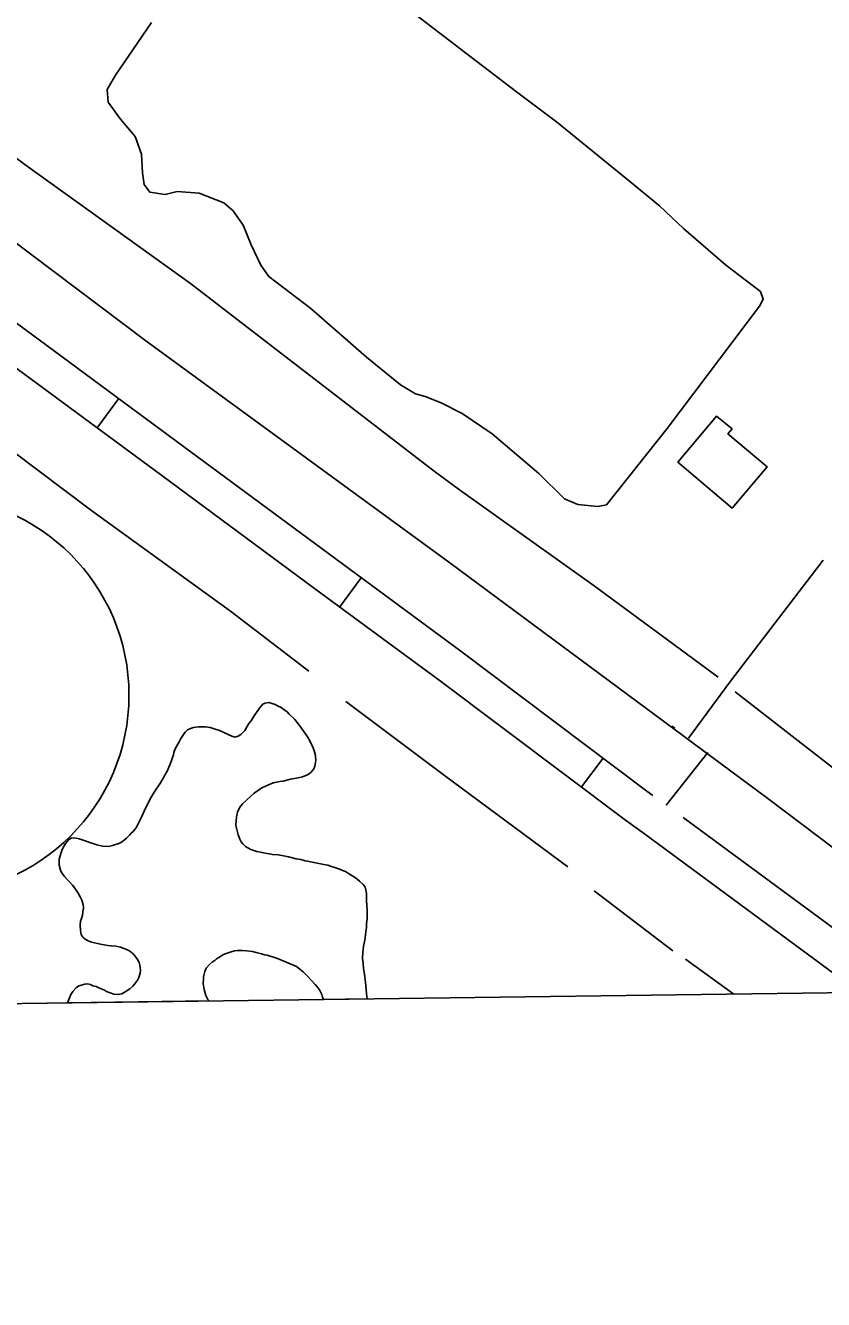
# Model space of a CAD drawing. Extents: x 3734862 to 3772949, y 391520 to 417239.
# Drawn here: x 3757932 to 3758594, y 396853 to 397909 of the extents above; entities that cross this region are included whole.
import ezdxf

# ---------------------------------------------------------------- set-up
doc = ezdxf.new("R2010")
doc.units = 0
for name, color, linetype in [('V-BLDG-OTLN', 7, 'Continuous'), ('V-GRID-FRAM', 7, 'Continuous'), ('V-RIVR-EDGE', 7, 'Continuous'), ('V-ROAD-CNTR', 7, 'Continuous'), ('V-ROAD-IDEN', 7, 'Continuous'), ('V-SITE-VEGE', 7, 'Continuous'), ('V-TOPO-SHOR', 7, 'Continuous')]:
    doc.layers.add(name, color=color, linetype=linetype)

msp = doc.modelspace()

# ---------------------------------------------------------------- linework, layer by layer
at = {"layer": 'V-BLDG-OTLN'}
msp.add_lwpolyline([(3758518.2, 397509.2), (3758473, 397547.3), (3758505.2, 397585.5), (3758518, 397574.8), (3758514.6, 397570.8), (3758547, 397543.4)], close=True, dxfattribs=at)
at = {"layer": 'V-GRID-FRAM'}
msp.add_lwpolyline([(3738832.3, 415033.8), (3770599.2, 415447.4), (3770843.8, 397266.6), (3739061.1, 396852.8), (3738832.3, 415033.8)], dxfattribs=at)
at = {"layer": 'V-RIVR-EDGE'}
msp.add_spline([(3755702.1, 404495.3), (3755757.2, 404470.8), (3755793.3, 404451.2), (3755852.5, 404424.4), (3755881.4, 404415.7), (3755906.2, 404404.4), (3755920.2, 404395.8), (3755948.7, 404379.4), (3755958.2, 404378.9), (3755969, 404378), (3755990.7, 404368.5), (3756022.8, 404350.3), (3756054.8, 404336.6), (3756079.7, 404323), (3756103.6, 404309.4), (3756144.2, 404288), (3756167.7, 404269), (3756188.9, 404253.6), (3756231.4, 404233.1), (3756271.6, 404217.2), (3756299.1, 404203.1), (3756403, 404163.5), (3756460.4, 404140.3), (3756508.7, 404114.9), (3756530.8, 404104), (3756588.2, 404078), (3756639.2, 404052.1), (3756694.3, 404019.5), (3756726.8, 403998.1), (3756735.8, 403989.1), (3756740.3, 403979.6), (3756740.3, 403973.2), (3756740.7, 403967.8), (3756747.5, 403960.5), (3756759.7, 403953.7), (3756786.3, 403941.5), (3756814.3, 403929.2), (3756864.5, 403904.6), (3756889.3, 403896), (3756899.7, 403897.3), (3756908.3, 403901.8), (3756919.2, 403901.3), (3756933.2, 403894.1), (3756945.8, 403892.7), (3756956.2, 403893.1), (3756962.1, 403897.2), (3756970.7, 403896.7), (3756978.4, 403894.4), (3756992.4, 403894.8), (3757002.8, 403897.5), (3757019.1, 403901.5), (3757027.7, 403901.5), (3757034, 403901.1), (3757036.3, 403896.5), (3757036.7, 403891.1), (3757038.5, 403883.4), (3757046.6, 403874.3), (3757060.6, 403866.2), (3757076.4, 403853.9), (3757104.4, 403831.2), (3757122.4, 403816.7), (3757145.5, 403804.5), (3757165.3, 403796.7), (3757181.6, 403787.2), (3757194.2, 403777.7), (3757213.6, 403765.4), (3757229.9, 403756.3), (3757251.6, 403745.9), (3757266.5, 403741.3), (3757283.2, 403734.5), (3757308.9, 403720.9), (3757360.4, 403694.1), (3757393.8, 403670.9), (3757430, 403657.3), (3757461.6, 403645.4), (3757505.4, 403628.1), (3757548.3, 403610.4), (3757591.7, 403587.2), (3757649.5, 403552.3), (3757711.8, 403512.8), (3757753.8, 403493.2), (3757766.9, 403487.8), (3757773.2, 403487.8), (3757785.9, 403494.1), (3757794.5, 403494), (3757803.5, 403489.5), (3757807.1, 403480.9), (3757810.6, 403456), (3757814.2, 403447.9), (3757826.4, 403437), (3757854.4, 403422.9), (3757930.3, 403373.9), (3757975.8, 403342.6), (3758005.2, 403323.5), (3758062.1, 403286.7), (3758092.3, 403263.6), (3758175.8, 403209.6), (3758234.5, 403169.2), (3758283.7, 403133.8), (3758328.8, 403103.4), (3758399.2, 403041.7), (3758421.8, 403023.1), (3758438.1, 403017.7), (3758463.8, 403017.6), (3758491.4, 403026.1), (3758504.5, 403022), (3758513.6, 403014.3), (3758514, 403006.2), (3758499.9, 402997.2), (3758498.1, 402989.9), (3758502.2, 402978.2), (3758510.7, 402969.6), (3758522, 402962.8), (3758545, 402948.7), (3758582.1, 402926.9), (3758650.2, 402878.8), (3758697.6, 402840.7), (3758721.5, 402820.3), (3758740.9, 402809.4), (3758782, 402784.9), (3758831.2, 402755.4), (3758902.1, 402711.8), (3758960.4, 402675.5), (3759018.6, 402634.6), (3759069.6, 402599.7), (3759134.6, 402553.4), (3759185.6, 402508.1), (3759223.5, 402478.1), (3759262.3, 402448.2), (3759321.4, 402402.4), (3759371.5, 402366.1), (3759431.5, 402323.4), (3759463.6, 402300.3), (3759488.9, 402281.7), (3759576.9, 402222.7), (3759627, 402186.8), (3759672.1, 402153.7), (3759778.2, 402087.4), (3759832.8, 402050.7), (3759873, 402019.4), (3759909.5, 401989.4), (3760050.8, 401883.7), (3760100, 401850.2), (3760145.6, 401819.3), (3760185.8, 401788), (3760211.9, 401766.7), (3760254.8, 401734.5), (3760285.5, 401709.1), (3760303.1, 401700.5), (3760325.3, 401691.4), (3760352.8, 401671.4), (3760391.1, 401641), (3760430.4, 401612), (3760461.6, 401590.2), (3760536.9, 401543), (3760583, 401510.8), (3760602.8, 401495.8), (3760629, 401477.2), (3760672.4, 401449.5), (3760711.2, 401426.8), (3760818.6, 401347.8), (3760872.3, 401310.6), (3760925.6, 401271.6), (3760948.6, 401251.7), (3761039.8, 401181.8), (3761107, 401135.5), (3761151.7, 401104.7), (3761172.9, 401093.3), (3761186, 401090.6), (3761199.2, 401092.8), (3761219.5, 401099.1), (3761228.1, 401099.5), (3761233.5, 401095.4), (3761236.7, 401087.7), (3761236.6, 401077.8), (3761228.5, 401063.8), (3761223, 401057.5), (3761223, 401049.3), (3761228.9, 401039.4), (3761242.4, 401026.7), (3761254.1, 401021.7), (3761266.8, 401018.5), (3761292.5, 401001.7), (3761317.3, 400980.4), (3761342.1, 400955.4), (3761463.1, 400853.4), (3761510, 400812.1), (3761550.2, 400777.7), (3761585.3, 400746.8), (3761681.5, 400674.3), (3761756.4, 400618.9), (3761817.8, 400572.2), (3761878.3, 400530.4), (3761996.5, 400436.5), (3762057.4, 400389.8), (3762104.8, 400352.6), (3762156.3, 400313.2), (3762204.5, 400277.3), (3762245.2, 400247.8), (3762291.6, 400210.2), (3762325.9, 400182.1), (3762356.2, 400159.8), (3762404, 400123.6), (3762432.9, 400101.3), (3762455.5, 400091.3), (3762473.5, 400075.9), (3762512.3, 400044.2), (3762551.6, 400012.4), (3762593.6, 399983.8), (3762620.2, 399963.4), (3762661.7, 399937.1), (3762686.6, 399919.8), (3762793.1, 399841.3), (3762834.6, 399812.8), (3762873.4, 399790.1), (3762923.1, 399758.3), (3762957, 399737.4), (3762984, 399721.5), (3763024.2, 399693.4), (3763075.2, 399657.5), (3763115.9, 399633.9), (3763172.8, 399601.2), (3763228.7, 399568.5), (3763285.2, 399533.6), (3763344.3, 399494.1), (3763398.5, 399455.1), (3763444.1, 399421), (3763484.7, 399391.1), (3763603.4, 399303.1), (3763654.8, 399261.8), (3763661.1, 399259.5), (3763667, 399254.5), (3763672, 399245), (3763696.3, 399224.2), (3763722.9, 399200.1), (3763745.5, 399180.2), (3763818.1, 399117.2), (3763841.6, 399099.5), (3763852.4, 399092.2), (3763858.8, 399084.1), (3763875, 399067.3), (3763898, 399046), (3763924.6, 399023.8), (3763949, 399007.9), (3763970.2, 398987.5), (3764004, 398952.6), (3764028.4, 398926.7), (3764056.8, 398899.5), (3764092.9, 398862.4), (3764130.8, 398826.1), (3764147, 398811.6), (3764152.9, 398799.8), (3764162.3, 398783.5), (3764173.6, 398768.6), (3764186.7, 398757.2), (3764206.1, 398746.3), (3764226.9, 398742.2), (3764246.3, 398733.6), (3764269.3, 398717.7), (3764284.2, 398703.2), (3764301.8, 398691.8), (3764323, 398678.2), (3764345.1, 398661), (3764412.4, 398596.6), (3764457, 398559.9), (3764502.6, 398522.7), (3764538.3, 398497.7), (3764566.3, 398486.4), (3764583.9, 398484.5), (3764604.2, 398486.3), (3764616.5, 398486.2), (3764626.4, 398481.7), (3764630.9, 398474.4), (3764636.3, 398461.3), (3764634.9, 398450), (3764631.7, 398441.4), (3764633.1, 398434.7), (3764636.2, 398430.1), (3764643.9, 398425.6), (3764661.1, 398421.5), (3764685.4, 398409.2), (3764715.2, 398382), (3764745.4, 398356.1), (3764793.3, 398328), (3764844.3, 398292.6), (3764885.8, 398258.1), (3764918.8, 398234.5), (3764992.8, 398187.8), (3765058.3, 398144.2), (3765088.1, 398128.3), (3765140.9, 398100.2), (3765168.9, 398079.7), (3765193.7, 398061.6), (3765246.1, 398042), (3765282.2, 398018.4), (3765309.7, 397989.4), (3765340, 397955.4), (3765361.1, 397933.7), (3765382.3, 397911.9), (3765434.7, 397867.9), (3765477.6, 397838.4), (3765508.7, 397823.9), (3765545.3, 397801.2), (3765575.5, 397778), (3765617.5, 397749.9), (3765653.6, 397726.3), (3765681.6, 397710), (3765727.2, 397684.5), (3765762, 397660), (3765771.9, 397659.5), (3765788.2, 397660), (3765793.6, 397658.1), (3765793.6, 397653.6), (3765785.5, 397648.7), (3765785.5, 397645.5), (3765790.9, 397632.8), (3765800.3, 397623.8), (3765814.8, 397612.9), (3765831.9, 397605.6), (3765847.3, 397603.3), (3765858.1, 397598.7), (3765865.8, 397593.3), (3765888.8, 397577), (3765908.7, 397561.5), (3765918.2, 397548.4), (3765919.5, 397542.1), (3765921.3, 397536.2), (3765926.7, 397533.5), (3765933, 397534.4), (3765940.7, 397533.4), (3765944.8, 397530.3), (3765957, 397519.4), (3765987.7, 397499.9), (3766024.7, 397468.1), (3766059.4, 397438.2), (3766085.1, 397413.3), (3766102.7, 397400.1), (3766131.6, 397377.4), (3766172.7, 397350.2), (3766210.6, 397318.9), (3766264.3, 397285.3), (3766306.8, 397260.8), (3766362.7, 397220.8), (3766381.1, 397208.5)], degree=3, dxfattribs=at)
at = {"layer": 'V-ROAD-CNTR'}
for p, q in [((3758009.5, 397599.9), (3757991.7, 397575.7)), ((3758210.6, 397451.4), (3758192.8, 397427.2)), ((3758411.1, 397301.9), (3758393.1, 397277.9)), ((3758463.5, 397262.8), (3758497.8, 397306.4))]:
    msp.add_line(p, q, dxfattribs=at)
for points in [[(3757287.9, 398145.3), (3757350.7, 398094.5), (3757493, 397984), (3757617, 397890), (3757740, 397798.1), (3757899.9, 397680.7), (3758063.2, 397560.2), (3758189.8, 397466.7), (3758293.2, 397390.5), (3758447.5, 397274.5), (3758452.4, 397270.9)], [(3757586.2, 397981.9), (3757749.2, 397861), (3758032, 397647.9), (3758284.1, 397463.9), (3758547.8, 397268.2), (3758713.4, 397143.2)], [(3757474.7, 397960.2), (3757598.9, 397866), (3757722.2, 397774), (3757882.1, 397656.5), (3758045.4, 397536.1), (3758172, 397442.5), (3758275.3, 397366.4), (3758429.6, 397250.5), (3758445.4, 397238.9), (3758608.7, 397118.6), (3758640.5, 397095.7)], [(3758481.8, 397318.3), (3758516.7, 397365.5), (3758593.4, 397466)], [(3758470.6, 397326.6), (3758468.4, 397328.2)], [(3758477.4, 397252.5), (3758626.4, 397142.9), (3758658.1, 397120)]]:
    msp.add_lwpolyline(points, dxfattribs=at)
at = {"layer": 'V-ROAD-IDEN'}
msp.add_circle((3757853.1, 397354), 165, dxfattribs=at)
at = {"layer": 'V-SITE-VEGE'}
for p, q in [((3758122.4, 397337.7), (3758126.2, 397343.2)), ((3758126.2, 397343.2), (3758129.1, 397346.6)), ((3758129.1, 397346.6), (3758131.1, 397347.5)), ((3758131.1, 397347.5), (3758133.9, 397348)), ((3758133.9, 397348), (3758136.8, 397347.1)), ((3758136.8, 397347.1), (3758139.3, 397346.2)), ((3758139.3, 397346.2), (3758141.3, 397345.3)), ((3758141.3, 397345.3), (3758144.3, 397343.8)), ((3758144.3, 397343.8), (3758146.4, 397342.2)), ((3758146.4, 397342.2), (3758149.3, 397340.2)), ((3758115.5, 397327.2), (3758117.5, 397330.4)), ((3758117.5, 397330.4), (3758119.3, 397332.7)), ((3758119.3, 397332.7), (3758120.4, 397334.8)), ((3758120.4, 397334.8), (3758122.4, 397337.7)), ((3758149.3, 397340.2), (3758150.9, 397338.4)), ((3758150.9, 397338.4), (3758155.5, 397333.9)), ((3758155.5, 397333.9), (3758158.7, 397330.1)), ((3758061, 397318), (3758063.2, 397321.4)), ((3758063.2, 397321.4), (3758064.8, 397323.4)), ((3758064.8, 397323.4), (3758066.6, 397325.3)), ((3758066.6, 397325.3), (3758069, 397326.4)), ((3758069, 397326.4), (3758071.5, 397327.3)), ((3758071.5, 397327.3), (3758075.8, 397327.8)), ((3758075.8, 397327.8), (3758081.5, 397327.9)), ((3758081.5, 397327.9), (3758085.3, 397327.2)), ((3758085.3, 397327.2), (3758089.6, 397325.9)), ((3758089.6, 397325.9), (3758093.1, 397324.6)), ((3758093.1, 397324.6), (3758103.3, 397319.9)), ((3758103.3, 397319.9), (3758105.8, 397319.2)), ((3758105.8, 397319.2), (3758108.5, 397319.9)), ((3758108.5, 397319.9), (3758110.7, 397321.3)), ((3758110.7, 397321.3), (3758112.3, 397322.7)), ((3758112.3, 397322.7), (3758114.1, 397324.7)), ((3758114.1, 397324.7), (3758115.5, 397327.2)), ((3758158.7, 397330.1), (3758163, 397324)), ((3758163, 397324), (3758166, 397319.5)), ((3758055.4, 397306.6), (3758056.5, 397309.5)), ((3758056.5, 397309.5), (3758059.6, 397315.2)), ((3758059.6, 397315.2), (3758061, 397318)), ((3758166, 397319.5), (3758167.9, 397316.1)), ((3758167.9, 397316.1), (3758170.8, 397310.3)), ((3758170.8, 397310.3), (3758172.5, 397305.5)), ((3758050.1, 397291.6), (3758053.2, 397298.9)), ((3758053.2, 397298.9), (3758053.8, 397301.4)), ((3758053.8, 397301.4), (3758054.9, 397304.6)), ((3758054.9, 397304.6), (3758055.4, 397306.6)), ((3758172.5, 397305.5), (3758173, 397300.3)), ((3758173, 397300.3), (3758172.8, 397298.3)), ((3758044.3, 397281.4), (3758050.1, 397291.6)), ((3758166.5, 397288.3), (3758164.7, 397287.3)), ((3758169.2, 397290.3), (3758166.5, 397288.3)), ((3758171.2, 397293), (3758169.2, 397290.3)), ((3758172.1, 397295.1), (3758171.2, 397293)), ((3758172.8, 397298.3), (3758172.1, 397295.1)), ((3758039.1, 397273.6), (3758044.3, 397281.4)), ((3758130.6, 397278.2), (3758128.3, 397277.1)), ((3758137.6, 397281.2), (3758130.6, 397278.2)), ((3758143.2, 397282.4), (3758137.6, 397281.2)), ((3758145.9, 397282.7), (3758143.2, 397282.4)), ((3758152, 397284.3), (3758145.9, 397282.7)), ((3758158.4, 397285.5), (3758152, 397284.3)), ((3758161.8, 397286.4), (3758158.4, 397285.5)), ((3758164.7, 397287.3), (3758161.8, 397286.4)), ((3758032, 397260.9), (3758036.2, 397268.8)), ((3758036.2, 397268.8), (3758039.1, 397273.6)), ((3758119.1, 397270.4), (3758112.1, 397264)), ((3758121.8, 397272.7), (3758119.1, 397270.4)), ((3758128.3, 397277.1), (3758121.8, 397272.7)), ((3758028.2, 397252.2), (3758032, 397260.9)), ((3758108.1, 397257), (3758107.2, 397253.1)), ((3758110.1, 397261.1), (3758108.1, 397257)), ((3758112.1, 397264), (3758110.1, 397261.1)), ((3758023.7, 397243.8), (3758025.1, 397246.1)), ((3758025.1, 397246.1), (3758028.2, 397252.2)), ((3758107.2, 397253.1), (3758106.8, 397246.3)), ((3758106.8, 397246.3), (3758107.3, 397243.6)), ((3757968.1, 397234.3), (3757970.6, 397235.7)), ((3757970.6, 397235.7), (3757974.2, 397235.5)), ((3757974.2, 397235.5), (3757976.9, 397234.8)), ((3758014.5, 397234), (3758016.1, 397235.4)), ((3758016.1, 397235.4), (3758018.6, 397237.9)), ((3758018.6, 397237.9), (3758019.9, 397239.5)), ((3758019.9, 397239.5), (3758021.5, 397240.9)), ((3758021.5, 397240.9), (3758023.7, 397243.8)), ((3758107.3, 397243.6), (3758108.7, 397238.2)), ((3758108.7, 397238.2), (3758110.1, 397234.6)), ((3757961.8, 397223.6), (3757962.7, 397225.9)), ((3757962.7, 397225.9), (3757964.3, 397229.1)), ((3757964.3, 397229.1), (3757965.4, 397230.9)), ((3757965.4, 397230.9), (3757968.1, 397234.3)), ((3757976.9, 397234.8), (3757981.7, 397233.3)), ((3757981.7, 397233.3), (3757984, 397232.4)), ((3757984, 397232.4), (3757991.5, 397230)), ((3757991.5, 397230), (3757996.2, 397228.9)), ((3757996.2, 397228.9), (3758001, 397228.5)), ((3758001, 397228.5), (3758004.4, 397229.4)), ((3758004.4, 397229.4), (3758009.6, 397231)), ((3758009.6, 397231), (3758011.8, 397232)), ((3758011.8, 397232), (3758014.5, 397234)), ((3758110.1, 397234.6), (3758111, 397232.5)), ((3758111, 397232.5), (3758112.4, 397230.7)), ((3758112.4, 397230.7), (3758114.7, 397228.5)), ((3758114.7, 397228.5), (3758116.5, 397227.4)), ((3758116.5, 397227.4), (3758119.2, 397226)), ((3758119.2, 397226), (3758124, 397224.5)), ((3757960.1, 397213), (3757960.3, 397218)), ((3757960.3, 397218), (3757961.8, 397223.6)), ((3758124, 397224.5), (3758131, 397223)), ((3758131, 397223), (3758134.2, 397222.5)), ((3758134.2, 397222.5), (3758137.1, 397221.9)), ((3758137.1, 397221.9), (3758141.7, 397221.5)), ((3758141.7, 397221.5), (3758146.2, 397220.8)), ((3758146.2, 397220.8), (3758150.3, 397220)), ((3758150.3, 397220), (3758156.6, 397218.4)), ((3758156.6, 397218.4), (3758160.5, 397217.8)), ((3758160.5, 397217.8), (3758164.1, 397216.7)), ((3758164.1, 397216.7), (3758166.4, 397216.5)), ((3758166.4, 397216.5), (3758168.7, 397215.8)), ((3758168.7, 397215.8), (3758180.9, 397213.2)), ((3757961.3, 397208.9), (3757960.1, 397213)), ((3757962.2, 397207.1), (3757961.3, 397208.9)), ((3757964.7, 397203.7), (3757962.2, 397207.1)), ((3757966.8, 397201.2), (3757964.7, 397203.7)), ((3758180.9, 397213.2), (3758183, 397213)), ((3758183, 397213), (3758185.2, 397212.3)), ((3758185.2, 397212.3), (3758188.6, 397211)), ((3758188.6, 397211), (3758193.4, 397209.4)), ((3758193.4, 397209.4), (3758195.2, 397208.5)), ((3758195.2, 397208.5), (3758197.7, 397207.7)), ((3758197.7, 397207.7), (3758200, 397206.1)), ((3758200, 397206.1), (3758205, 397203.2)), ((3757968.6, 397199.5), (3757966.8, 397201.2)), ((3757971.4, 397196.5), (3757968.6, 397199.5)), ((3757973.2, 397194.1), (3757971.4, 397196.5)), ((3757975.9, 397189.8), (3757973.2, 397194.1)), ((3758205, 397203.2), (3758207.1, 397201.8)), ((3758207.1, 397201.8), (3758209.3, 397199.8)), ((3758209.3, 397199.8), (3758212.1, 397197.1)), ((3758212.1, 397197.1), (3758213.9, 397194.7)), ((3758213.9, 397194.7), (3758214.4, 397192.6)), ((3757977.5, 397186.8), (3757975.9, 397189.8)), ((3757978.9, 397183.9), (3757977.5, 397186.8)), ((3757980.1, 397180.3), (3757978.9, 397183.9)), ((3758214.4, 397192.6), (3758214.9, 397189.5)), ((3758214.9, 397189.5), (3758214.9, 397183.6)), ((3758214.9, 397183.6), (3758215.4, 397175.9)), ((3757979.5, 397171.5), (3757979.9, 397174)), ((3757979.9, 397174), (3757980.3, 397177.6)), ((3757980.3, 397177.6), (3757980.1, 397180.3)), ((3758215.4, 397175.9), (3758215.5, 397169.1)), ((3757977.5, 397163.7), (3757977.9, 397166.7)), ((3757977.8, 397159), (3757977.5, 397163.7)), ((3757977.9, 397166.7), (3757978.8, 397168.7)), ((3757978.8, 397168.7), (3757979.5, 397171.5)), ((3758215.1, 397161.4), (3758214.4, 397157.7)), ((3758215.5, 397169.1), (3758215.1, 397164.3)), ((3758215.1, 397164.3), (3758215.1, 397161.4)), ((3757978.5, 397155.6), (3757977.8, 397159)), ((3757979.9, 397153.3), (3757978.5, 397155.6)), ((3757981.9, 397151.8), (3757979.9, 397153.3)), ((3757984.2, 397150.4), (3757981.9, 397151.8)), ((3758213.6, 397150.9), (3758212.5, 397146)), ((3758214.2, 397155.3), (3758213.6, 397150.9)), ((3758214.4, 397157.7), (3758214.2, 397155.3)), ((3757987.1, 397149.3), (3757984.2, 397150.4)), ((3757994.4, 397147.6), (3757987.1, 397149.3)), ((3758000.5, 397146.5), (3757994.4, 397147.6)), ((3758003.2, 397146.1), (3758000.5, 397146.5)), ((3758007.3, 397145.9), (3758003.2, 397146.1)), ((3758011.2, 397145), (3758007.3, 397145.9)), ((3758016.9, 397142.8), (3758011.2, 397145)), ((3758018.7, 397141.7), (3758016.9, 397142.8)), ((3758021.6, 397139.4), (3758018.7, 397141.7)), ((3758102.7, 397141.2), (3758098.6, 397139.8)), ((3758105.6, 397141.9), (3758102.7, 397141.2)), ((3758108.1, 397142.4), (3758105.6, 397141.9)), ((3758112.2, 397142.4), (3758108.1, 397142.4)), ((3758115.8, 397142), (3758112.2, 397142.4)), ((3758120.6, 397141.4), (3758115.8, 397142)), ((3758123.5, 397140.7), (3758120.6, 397141.4)), ((3758127.9, 397139.6), (3758123.5, 397140.7)), ((3758211.9, 397140.5), (3758211.7, 397136)), ((3758212.5, 397146), (3758211.9, 397140.5)), ((3758023, 397137.8), (3758021.6, 397139.4)), ((3758025.1, 397134.9), (3758023, 397137.8)), ((3758026.5, 397132.4), (3758025.1, 397134.9)), ((3758027.2, 397130.2), (3758026.5, 397132.4)), ((3758027.6, 397126.1), (3758027.2, 397130.2)), ((3758084.9, 397130.7), (3758082.2, 397127.5)), ((3758087.4, 397132.9), (3758084.9, 397130.7)), ((3758089.2, 397134.1), (3758087.4, 397132.9)), ((3758090.7, 397135.5), (3758089.2, 397134.1)), ((3758092.6, 397136.6), (3758090.7, 397135.5)), ((3758096.4, 397138.9), (3758092.6, 397136.6)), ((3758098.6, 397139.8), (3758096.4, 397138.9)), ((3758130.4, 397138.7), (3758127.9, 397139.6)), ((3758132.6, 397138.3), (3758130.4, 397138.7)), ((3758141.2, 397135.6), (3758132.6, 397138.3)), ((3758156.9, 397129), (3758141.2, 397135.6)), ((3758211.7, 397136), (3758212.2, 397131.2)), ((3758212.2, 397131.2), (3758212.4, 397127.6)), ((3758025.2, 397117.7), (3758026.3, 397119.8)), ((3758026.3, 397119.8), (3758027.4, 397123.4)), ((3758027.4, 397123.4), (3758027.6, 397126.1)), ((3758080, 397120.4), (3758079.8, 397118.4)), ((3758081.1, 397125), (3758080, 397120.4)), ((3758082.2, 397127.5), (3758081.1, 397125)), ((3758162.6, 397124.5), (3758156.9, 397129)), ((3758166, 397121.1), (3758162.6, 397124.5)), ((3758172.4, 397114.2), (3758166, 397121.1)), ((3758212.4, 397127.6), (3758213.4, 397122.4)), ((3758213.4, 397122.4), (3758214.1, 397115.9)), ((3757971.6, 397108.2), (3757974.3, 397111.4)), ((3757974.3, 397111.4), (3757976.6, 397113)), ((3757976.6, 397113), (3757981.5, 397114.4)), ((3757981.5, 397114.4), (3757983.6, 397114.7)), ((3757983.6, 397114.7), (3757986.1, 397114)), ((3757986.1, 397114), (3757988.1, 397113.1)), ((3757988.1, 397113.1), (3757990.8, 397112.4)), ((3757990.8, 397112.4), (3757993.6, 397111.1)), ((3757993.6, 397111.1), (3757997.7, 397109.3)), ((3757997.7, 397109.3), (3757999.5, 397108.2)), ((3758014.9, 397107.9), (3758018.7, 397110.6)), ((3758018.7, 397110.6), (3758021.2, 397112.7)), ((3758021.2, 397112.7), (3758023, 397114.5)), ((3758023, 397114.5), (3758025.2, 397117.7)), ((3758079.8, 397118.4), (3758079.6, 397115)), ((3758079.6, 397115), (3758080.5, 397109.8)), ((3758080.5, 397109.8), (3758081.7, 397105)), ((3758174.3, 397111.9), (3758172.4, 397114.2)), ((3758175.9, 397109.7), (3758174.3, 397111.9)), ((3758177.9, 397105.8), (3758175.9, 397109.7)), ((3758214.1, 397115.9), (3758215.1, 397107)), ((3758084.5, 397100.5), (3757967.2, 397099)), ((3757967.2, 397099), (3757967.6, 397100.3)), ((3757967.6, 397100.3), (3757969.8, 397105.7)), ((3757969.8, 397105.7), (3757971.6, 397108.2)), ((3757999.5, 397108.2), (3758005.6, 397106)), ((3758005.6, 397106), (3758008.8, 397105.8)), ((3758008.8, 397105.8), (3758012.2, 397106.3)), ((3758012.2, 397106.3), (3758014.9, 397107.9)), ((3758081.7, 397105), (3758083.5, 397101.7)), ((3758083.5, 397101.7), (3758084.5, 397100.5)), ((3758178.6, 397103.6), (3758177.9, 397105.8)), ((3758179.3, 397101.7), (3758178.6, 397103.6)), ((3758215.4, 397102.2), (3758179.3, 397101.7)), ((3758215.1, 397107), (3758215.3, 397103.9)), ((3758215.3, 397103.9), (3758215.4, 397102.2))]:
    msp.add_line(p, q, dxfattribs=at)
msp.add_lwpolyline([(3758241.7, 397929), (3758339.2, 397854.4), (3758372.4, 397829.4), (3758431.5, 397781.3), (3758457.8, 397759.8), (3758477.7, 397741.1), (3758512.6, 397711), (3758541.5, 397688.7), (3758543.9, 397682.5), (3758540.8, 397676.6), (3758464.2, 397575.2), (3758413.8, 397511.8), (3758406.8, 397510.6), (3758390.3, 397512.2), (3758379, 397516.8), (3758357.8, 397537.9), (3758319.1, 397570.8), (3758294.4, 397587.6), (3758276.8, 397596.5), (3758263.5, 397601.6), (3758255.7, 397604), (3758243.2, 397611.4), (3758215, 397634.4), (3758168.8, 397674.7), (3758133.9, 397701.2), (3758127.3, 397710.6), (3758119.4, 397727.4), (3758112.8, 397743.9), (3758104.5, 397755.6), (3758096.7, 397762.2), (3758076.4, 397770.4), (3758058, 397771.6), (3758048.2, 397769.2), (3758035.3, 397771.2), (3758030.6, 397777.4), (3758029.4, 397787.2), (3758028.6, 397802.8), (3758023.1, 397817.3), (3758011, 397831.8), (3758000.8, 397845.8), (3758000, 397856.4), (3758007, 397868.2), (3758036.7, 397912)], dxfattribs=at)
at = {"layer": 'V-TOPO-SHOR'}
msp.add_line((3758403.7, 397191.8), (3758468.9, 397142), dxfattribs=at)
for points in [[(3757682.8, 397977), (3757804.1, 397889.1), (3757890.7, 397824.6), (3757932.8, 397793.2), (3758069, 397695.3), (3758271.1, 397539.9)], [(3758167.2, 397373.9), (3758102.3, 397423.8), (3757986.3, 397507.8), (3757878.5, 397588.6), (3757817.3, 397630.1)], [(3758271.1, 397539.9), (3758292.2, 397524.3), (3758403.6, 397444.7), (3758506.6, 397369)], [(3758520.7, 397356.7), (3758633.6, 397269), (3758765, 397176), (3758780.7, 397165.1)], [(3758197.8, 397348.8), (3758279.7, 397287.4), (3758382, 397211.7)], [(3758479.4, 397135), (3758519.6, 397106.2)]]:
    msp.add_lwpolyline(points, dxfattribs=at)

doc.saveas('drawing.dxf')
